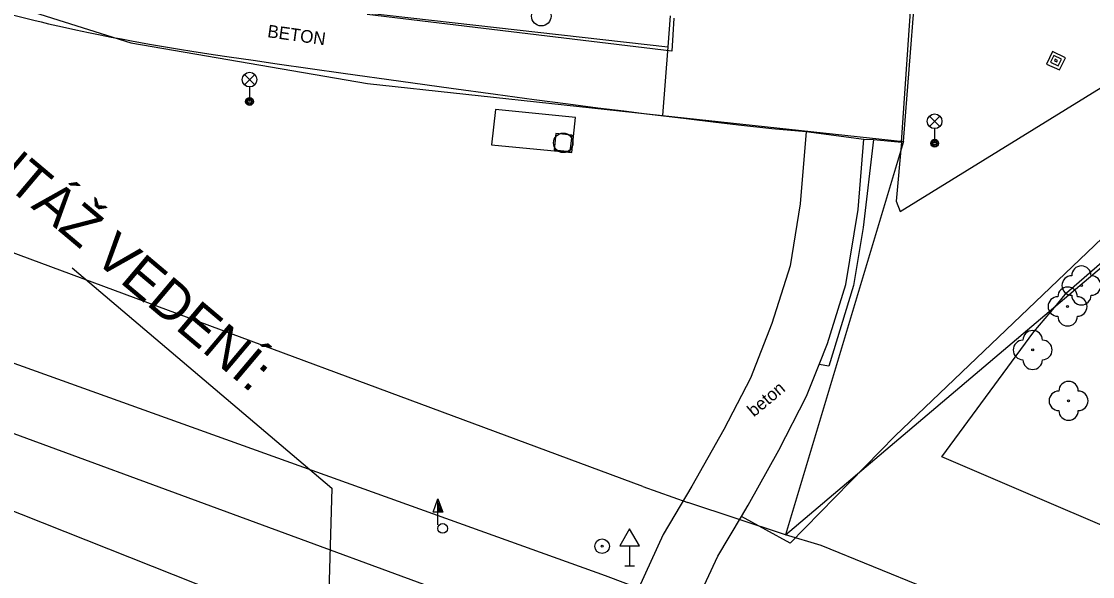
# Model space of a CAD drawing. Extents: x -540150 to -533593, y -1185082 to -1180066.
# Drawn here: x -536261.7 to -536206.8, y -1184489.6 to -1184461.1 of the extents above; entities that cross this region are included whole.
import ezdxf

# ---------------------------------------------------------------- set-up
doc = ezdxf.new("R2010")
doc.units = 0
for name, color, linetype in [('KN_HRAN_K_Ú', 7, 'Continuous'), ('KN_HRAN_PARCEL', 7, 'Continuous'), ('popis demontáže', 7, 'Continuous'), ('Vrstva 10', 7, 'Continuous'), ('Vrstva 11', 7, 'Continuous'), ('Vrstva 14', 7, 'Continuous'), ('Vrstva 21', 7, 'Continuous'), ('Vrstva 22', 7, 'Continuous'), ('Vrstva 25', 7, 'Continuous'), ('Vrstva 27', 7, 'Continuous'), ('Vrstva 31', 7, 'Continuous'), ('Vrstva 33', 7, 'Continuous'), ('Vrstva 34', 7, 'Continuous'), ('Vrstva 40', 7, 'Continuous'), ('Vrstva 7', 7, 'Continuous')]:
    doc.layers.add(name, color=color, linetype=linetype)

msp = doc.modelspace()

# ---------------------------------------------------------------- linework, layer by layer
at = {"layer": 'KN_HRAN_K_Ú'}
msp.add_line((-536266.701, -1184480.595), (-536233.581, -1184492.775), dxfattribs=at)
at = {"layer": 'KN_HRAN_PARCEL'}
for p, q in [((-536216.461, -1184467.315), (-536208.451, -1184364.175)), ((-536222.521, -1184487.495), (-536180.811, -1184452.105)), ((-536265.881, -1184459.165), (-536256.091, -1184462.235)), ((-536244.001, -1184460.695), (-536228.551, -1184462.445)), ((-536228.431, -1184460.855), (-536228.551, -1184462.445)), ((-536256.091, -1184462.235), (-536243.951, -1184464.325)), ((-536228.551, -1184462.445), (-536228.821, -1184465.975)), ((-536243.951, -1184464.325), (-536228.821, -1184465.975)), ((-536228.821, -1184465.975), (-536216.461, -1184467.315)), ((-536216.461, -1184467.315), (-536222.521, -1184487.495)), ((-536229.831, -1184485.015), (-536267.811, -1184470.915)), ((-536231.741, -1184489.605), (-536277.611, -1184473.125)), ((-536229.831, -1184485.015), (-536227.531, -1184485.835)), ((-536222.521, -1184487.495), (-536227.531, -1184485.835)), ((-536220.691, -1184488.045), (-536222.521, -1184487.495)), ((-536215.321, -1184490.235), (-536220.691, -1184488.045)), ((-536174.061, -1184511.065), (-536231.741, -1184489.605))]:
    msp.add_line(p, q, dxfattribs=at)
at = {"layer": 'popis demontáže'}
msp.add_lwpolyline([(-536259.091, -1184473.798), (-536245.776, -1184485.105), (-536246.558, -1184511.767)], dxfattribs=at)
at = {"layer": 'Vrstva 10'}
for p, q in [((-536216.191, -1184461.845), (-536215.801, -1184456.345)), ((-536236.156, -1184461.735), (-536243.971, -1184460.795)), ((-536228.251, -1184460.985), (-536228.296, -1184461.83)), ((-536228.341, -1184462.675), (-536236.156, -1184461.735)), ((-536228.296, -1184461.83), (-536228.341, -1184462.675)), ((-536216.569, -1184467.338), (-536216.191, -1184461.845)), ((-536208.821, -1184462.685), (-536209.141, -1184463.345)), ((-536208.161, -1184463.005), (-536208.821, -1184462.685)), ((-536208.751, -1184462.885), (-536208.921, -1184463.235)), ((-536208.921, -1184463.235), (-536208.531, -1184463.425)), ((-536208.361, -1184463.075), (-536208.751, -1184462.885)), ((-536208.682, -1184463.086), (-536208.72, -1184463.166)), ((-536208.72, -1184463.166), (-536208.6, -1184463.224)), ((-536208.562, -1184463.144), (-536208.682, -1184463.086)), ((-536208.6, -1184463.224), (-536208.562, -1184463.144)), ((-536208.531, -1184463.425), (-536208.361, -1184463.075)), ((-536208.461, -1184463.625), (-536208.161, -1184463.005)), ((-536248.591, -1184463.315), (-536245.206, -1184463.796)), ((-536209.141, -1184463.345), (-536208.461, -1184463.625)), ((-536235.403, -1184465.146), (-536233.666, -1184465.374)), ((-536224.936, -1184466.446), (-536223.214, -1184466.639)), ((-536223.214, -1184466.639), (-536221.46, -1184466.799)), ((-536221.46, -1184466.799), (-536218.493, -1184467.179)), ((-536218.797, -1184470.799), (-536218.493, -1184467.179)), ((-536204.681, -1184470.735), (-536216.891, -1184482.405)), ((-536225.684, -1184482.094), (-536227.315, -1184484.995)), ((-536216.891, -1184482.405), (-536222.281, -1184487.925)), ((-536222.281, -1184487.925), (-536224.768, -1184486.548))]:
    msp.add_line(p, q, dxfattribs=at)
for points in [[(-536264.594, -1184460.101), (-536264.108, -1184460.25), (-536263.636, -1184460.39), (-536263.177, -1184460.522), (-536262.731, -1184460.647), (-536262.298, -1184460.764), (-536261.877, -1184460.875), (-536261.468, -1184460.979), (-536261.071, -1184461.078), (-536260.686, -1184461.172), (-536260.312, -1184461.26), (-536259.586, -1184461.427), (-536258.903, -1184461.576), (-536258.261, -1184461.712), (-536257.659, -1184461.834), (-536257.093, -1184461.945), (-536256.562, -1184462.046), (-536256.063, -1184462.138), (-536255.128, -1184462.305)], [(-536255.128, -1184462.305), (-536254.309, -1184462.445), (-536253.592, -1184462.564), (-536252.964, -1184462.664), (-536251.868, -1184462.835), (-536251.046, -1184462.959), (-536249.816, -1184463.139), (-536248.591, -1184463.315)], [(-536245.206, -1184463.796), (-536242.245, -1184464.212), (-536239.654, -1184464.571), (-536237.387, -1184464.88), (-536235.403, -1184465.146)], [(-536233.666, -1184465.374), (-536232.146, -1184465.571), (-536230.815, -1184465.739), (-536229.651, -1184465.885), (-536227.613, -1184466.133), (-536226.083, -1184466.313), (-536224.936, -1184466.446)], [(-536234.383, -1184467.726), (-536233.556, -1184467.817), (-536233.465, -1184466.99), (-536234.292, -1184466.899), (-536234.383, -1184467.726)], [(-536221.46, -1184466.799), (-536221.77, -1184470.503), (-536222.275, -1184473.691)], [(-536218.005, -1184467.206), (-536218.538, -1184471.714), (-536219.026, -1184474.701)], [(-536218.493, -1184467.179), (-536218.005, -1184467.206), (-536216.569, -1184467.338)], [(-536216.569, -1184467.338), (-536216.834, -1184470.374), (-536216.643, -1184470.907)], [(-536220.788, -1184478.759), (-536220.365, -1184477.671), (-536219.423, -1184474.638), (-536218.797, -1184470.799)], [(-536222.275, -1184473.691), (-536223.212, -1184476.64), (-536224.307, -1184479.445), (-536225.684, -1184482.094)], [(-536219.026, -1184474.701), (-536220.296, -1184478.843), (-536220.788, -1184478.759)], [(-536222.858, -1184483.151), (-536221.436, -1184480.371), (-536220.788, -1184478.759)], [(-536227.264, -1184491.341), (-536225.982, -1184488.595), (-536224.768, -1184486.548), (-536224.43, -1184485.978), (-536222.858, -1184483.151)], [(-536227.315, -1184484.995), (-536228.784, -1184487.469), (-536230.063, -1184490.247)]]:
    msp.add_lwpolyline(points, dxfattribs=at)
at = {"layer": 'Vrstva 11'}
for p, q in [((-536216.643, -1184470.907), (-536203.541, -1184462.805)), ((-536233.282, -1184466.069), (-536237.394, -1184465.665))]:
    msp.add_line(p, q, dxfattribs=at)
msp.add_lwpolyline([(-536237.394, -1184465.665), (-536237.599, -1184467.475), (-536233.483, -1184467.878), (-536233.282, -1184466.069)], dxfattribs=at)
at = {"layer": 'Vrstva 14'}
msp.add_line((-536262.901, -1184485.975), (-536241.581, -1184494.405), dxfattribs=at)
at = {"layer": 'Vrstva 21'}
for radius in [0.375, 0.05]:
    msp.add_circle((-536231.921, -1184488.075), radius, dxfattribs=at)
at = {"layer": 'Vrstva 22'}
for centre in [(-536207.341, -1184474.695), (-536208.051, -1184475.775), (-536209.841, -1184478.005), (-536208.001, -1184480.615)]:
    msp.add_circle(centre, 0.05, dxfattribs=at)
for centre, start, end in [((-536207.341, -1184474.195), 0, 180), ((-536207.841, -1184474.695), 90, 270), ((-536206.841, -1184474.695), 270, 90), ((-536208.051, -1184475.275), 0, 180), ((-536208.551, -1184475.775), 90, 270), ((-536207.341, -1184475.195), 180, 0), ((-536207.551, -1184475.775), 270, 90), ((-536208.051, -1184476.275), 180, 0), ((-536209.841, -1184477.505), 0, 180), ((-536210.341, -1184478.005), 90, 270), ((-536209.341, -1184478.005), 270, 90), ((-536209.841, -1184478.505), 180, 0), ((-536208.001, -1184480.115), 0, 180), ((-536208.501, -1184480.615), 90, 270), ((-536207.501, -1184480.615), 270, 90), ((-536208.001, -1184481.115), 180, 0)]:
    msp.add_arc(centre, 0.5, start, end, dxfattribs=at)
at = {"layer": 'Vrstva 25'}
for p, q in [((-536240.593, -1184486.323), (-536240.341, -1184485.649)), ((-536240.341, -1184486.323), (-536240.593, -1184486.323)), ((-536240.341, -1184486.975), (-536240.341, -1184486.325))]:
    msp.add_line(p, q, dxfattribs=at)
for points in [[(-536240.091, -1184486.325), (-536240.341, -1184486.325), (-536240.341, -1184485.649), (-536240.341, -1184485.649)], [(-536240.148, -1184486.285), (-536240.301, -1184486.285), (-536240.301, -1184485.872)], [(-536240.206, -1184486.245), (-536240.261, -1184486.245), (-536240.261, -1184486.096)]]:
    msp.add_lwpolyline(points, close=True, dxfattribs=at)
at = {"layer": 'Vrstva 27'}
for centre in [(-536235.041, -1184460.875), (-536233.915, -1184467.375)]:
    msp.add_circle(centre, 0.5, dxfattribs=at)
at = {"layer": 'Vrstva 31'}
msp.add_circle((-536240.101, -1184487.165), 0.25, dxfattribs=at)
at = {"layer": 'Vrstva 33'}
for p, q in [((-536250.266, -1184464.395), (-536249.736, -1184463.865)), ((-536250.266, -1184463.865), (-536249.736, -1184464.395)), ((-536250.001, -1184464.505), (-536250.001, -1184465.255)), ((-536215.136, -1184466.535), (-536214.606, -1184466.005)), ((-536215.136, -1184466.005), (-536214.606, -1184466.535)), ((-536214.871, -1184466.645), (-536214.871, -1184467.395))]:
    msp.add_line(p, q, dxfattribs=at)
for centre, radius in [((-536250.001, -1184464.13), 0.375), ((-536250.001, -1184465.255), 0.2), ((-536250.001, -1184465.255), 0.145), ((-536250.001, -1184465.255), 0.0876), ((-536214.871, -1184466.27), 0.375), ((-536214.871, -1184467.395), 0.2), ((-536214.871, -1184467.395), 0.145), ((-536214.871, -1184467.395), 0.0876)]:
    msp.add_circle(centre, radius, dxfattribs=at)
at = {"layer": 'Vrstva 34'}
for p, q in [((-536230.511, -1184488.057), (-536230.511, -1184489.075)), ((-536230.761, -1184489.075), (-536230.261, -1184489.075))]:
    msp.add_line(p, q, dxfattribs=at)
msp.add_lwpolyline([(-536231.011, -1184488.057), (-536230.011, -1184488.057), (-536230.511, -1184487.191)], close=True, dxfattribs=at)
at = {"layer": 'Vrstva 7'}
for points in [[(-536208.111, -1184475.065), (-536185.881, -1184455.745)], [(-536209.781, -1184477.075), (-536208.621, -1184475.705), (-536208.111, -1184475.065)], [(-536214.501, -1184483.485), (-536209.781, -1184477.075)], [(-536187.881, -1184494.905), (-536214.501, -1184483.485)]]:
    msp.add_lwpolyline(points, dxfattribs=at)

# ---------------------------------------------------------------- texts
at = {"layer": 'popis demontáže'}
msp.add_text('DEMONTÁŽ VEDENÍ:', height=2, rotation=319.88, dxfattribs=at).set_placement((-536270.116, -1184463.203))
at = {"layer": 'Vrstva 40'}
for s, rotation, p in [('BETON', 351.9306, (-536249.115, -1184461.95)), ('beton', 40, (-536224.141, -1184481.471))]:
    msp.add_text(s, height=0.65, rotation=rotation, dxfattribs=at).set_placement(p)

doc.saveas('drawing.dxf')
